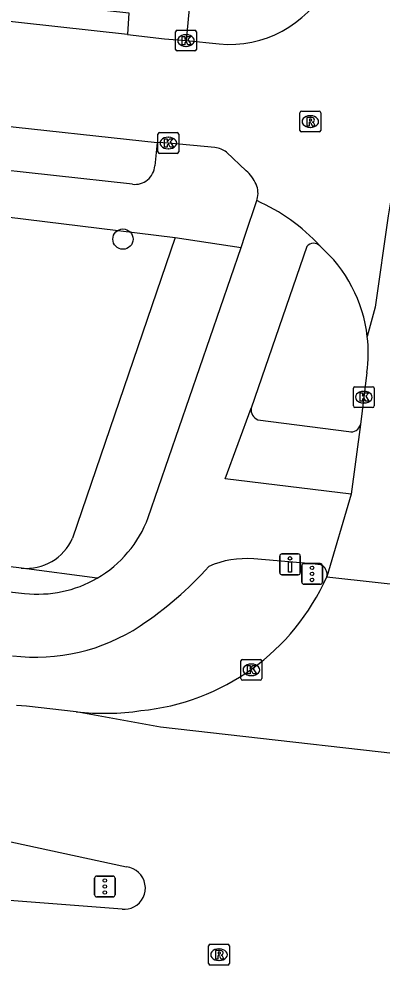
# Model space of a CAD drawing. Extents: x 161928 to 163055, y 386475 to 387428.
# Drawn here: x 162156.91 to 162174.42, y 386498.93 to 386544.55 of the extents above; entities that cross this region are included whole.
import ezdxf

# ---------------------------------------------------------------- set-up
doc = ezdxf.new("R2010")
doc.units = 0
for name, color, linetype in [('IMGEO_Boom', 7, 'Continuous'), ('IMGEO_Drukknoppaal', 7, 'Continuous'), ('IMGEO_Fietspad_gesloten', 7, 'Continuous'), ('IMGEO_Kolk', 7, 'Continuous'), ('IMGEO_Rijbaan_lokaal_gesloten', 7, 'Continuous'), ('IMGEO_Rijbaan_lokaal_open', 7, 'Continuous'), ('IMGEO_Rijbaan_regionaal_gesloten', 7, 'Continuous'), ('IMGEO_Rioolput', 7, 'Continuous'), ('IMGEO_Verkeersregelinstallatiepaal', 7, 'Continuous'), ('IMGEO_Voetpad_gesloten', 7, 'Continuous'), ('IMGEO_Voetpad_open', 7, 'Continuous')]:
    doc.layers.add(name, color=color, linetype=linetype)

msp = doc.modelspace()

# ---------------------------------------------------------------- linework, layer by layer
at = {"layer": 'IMGEO_Boom'}
msp.add_circle((162161.928, 386533.934), 0.489, dxfattribs=at)
at = {"layer": 'IMGEO_Drukknoppaal'}
for p, q in [((162169.491, 386517.85), (162169.491, 386518.65)), ((162169.491, 386518.65), (162169.491, 386517.85)), ((162169.591, 386518.75), (162170.381, 386518.75)), ((162170.381, 386518.75), (162169.591, 386518.75)), ((162170.481, 386518.65), (162170.481, 386517.85)), ((162170.481, 386517.85), (162170.481, 386518.65)), ((162170.381, 386517.75), (162169.591, 386517.75)), ((162169.591, 386517.75), (162170.381, 386517.75))]:
    msp.add_line(p, q, dxfattribs=at)
msp.add_lwpolyline([(162170.061, 386518.375), (162170.061, 386517.875), (162169.911, 386517.875), (162169.911, 386518.375), (162170.061, 386518.375)], dxfattribs=at)
msp.add_circle((162169.986, 386518.54), 0.085, dxfattribs=at)
for centre, start, end in [((162169.591, 386518.65), 90, 180), ((162169.591, 386518.65), 90, 180), ((162170.381, 386518.65), 0, 90), ((162170.381, 386518.65), 360, 90), ((162169.591, 386517.85), 180, 270), ((162169.591, 386517.85), 180, 270), ((162170.381, 386517.85), 270, 0), ((162170.381, 386517.85), 270, 0)]:
    msp.add_arc(centre, 0.1, start, end, dxfattribs=at)
at = {"layer": 'IMGEO_Fietspad_gesloten'}
for points in [[(162167.621, 386533.525), (162167.828, 386534.128), (162168.377, 386535.788)], [(162163.146, 386520.51), (162167.621, 386533.525)], [(162170.8, 386533.575), (162168.112, 386525.779)], [(162031.667, 386530.711), (162036.913, 386530.188), (162157.185, 386516.852)], [(162172.931, 386521.629), (162166.864, 386522.373), (162168.112, 386525.779)], [(162171.468, 386518.227), (162171.059, 386518.281), (162168.235, 386518.51)]]:
    msp.add_lwpolyline(points, dxfattribs=at)
for centre, radius, start, end in [((162171.125, 386533.317), 0.415, 44.5981, 141.4954), ((162157.836, 386522.48), 5.664, 300.1211, 339.6434), ((162153.287, 386529.581), 17.148, 303.5206, 318.212), ((162167.851, 386514.096), 4.43, 85.0335, 113.6676), ((162171.267, 386517.762), 0.507, 347.6017, 66.6409), ((162157.835, 386522.472), 5.657, 263.4054, 300.1718), ((162157.739, 386522.861), 9.087, 262.8254, 303.5186)]:
    msp.add_arc(centre, radius, start, end, dxfattribs=at)
at = {"layer": 'IMGEO_Kolk'}
for p, q in [((162164.467, 386543.081), (162164.467, 386543.933)), ((162164.542, 386544.007), (162165.394, 386544.007)), ((162164.955, 386543.787), (162164.98, 386543.787)), ((162165.468, 386543.933), (162165.468, 386543.081)), ((162164.978, 386543.227), (162164.953, 386543.227)), ((162165.394, 386543.007), (162164.542, 386543.007)), ((162163.691, 386539.068), (162164.543, 386539.068)), ((162163.616, 386538.142), (162163.616, 386538.994)), ((162164.104, 386538.848), (162164.129, 386538.848)), ((162164.617, 386538.994), (162164.617, 386538.142)), ((162164.127, 386538.288), (162164.102, 386538.288)), ((162164.543, 386538.068), (162163.691, 386538.068)), ((162173.116, 386526.813), (162173.968, 386526.813)), ((162173.041, 386525.887), (162173.041, 386526.739)), ((162173.529, 386526.593), (162173.554, 386526.593)), ((162174.042, 386526.739), (162174.042, 386525.887)), ((162173.552, 386526.033), (162173.527, 386526.033)), ((162173.968, 386525.813), (162173.116, 386525.813)), ((162167.619, 386512.739), (162167.619, 386513.591)), ((162167.694, 386513.665), (162168.546, 386513.665)), ((162168.62, 386513.591), (162168.62, 386512.739)), ((162168.107, 386513.445), (162168.132, 386513.445)), ((162168.546, 386512.665), (162167.694, 386512.665)), ((162168.13, 386512.885), (162168.105, 386512.885))]:
    msp.add_line(p, q, dxfattribs=at)
for points in [[(162164.467, 386543.081), (162164.467, 386543.933)], [(162164.542, 386544.007), (162165.394, 386544.007)], [(162164.788, 386543.707), (162164.911, 386543.707), (162164.911, 386543.556), (162165.041, 386543.707), (162165.205, 386543.707), (162165.059, 386543.556), (162165.212, 386543.307), (162165.06, 386543.307), (162164.975, 386543.471), (162164.911, 386543.404), (162164.911, 386543.307), (162164.788, 386543.307), (162164.788, 386543.707)], [(162165.468, 386543.933), (162165.468, 386543.081)], [(162165.394, 386543.007), (162164.542, 386543.007)], [(162163.691, 386539.068), (162164.543, 386539.068)], [(162163.616, 386538.142), (162163.616, 386538.994)], [(162163.937, 386538.768), (162164.06, 386538.768), (162164.06, 386538.617), (162164.19, 386538.768), (162164.354, 386538.768), (162164.208, 386538.617), (162164.361, 386538.368), (162164.209, 386538.368), (162164.124, 386538.532), (162164.06, 386538.465), (162164.06, 386538.368), (162163.937, 386538.368), (162163.937, 386538.768)], [(162164.617, 386538.994), (162164.617, 386538.142)], [(162164.543, 386538.068), (162163.691, 386538.068)], [(162173.116, 386526.813), (162173.968, 386526.813)], [(162173.041, 386525.887), (162173.041, 386526.739)], [(162173.362, 386526.513), (162173.485, 386526.513), (162173.485, 386526.362), (162173.615, 386526.513), (162173.779, 386526.513), (162173.633, 386526.362), (162173.786, 386526.113), (162173.634, 386526.113), (162173.549, 386526.277), (162173.485, 386526.21), (162173.485, 386526.113), (162173.362, 386526.113), (162173.362, 386526.513)], [(162174.042, 386526.739), (162174.042, 386525.887)], [(162173.968, 386525.813), (162173.116, 386525.813)], [(162167.619, 386512.739), (162167.619, 386513.591)], [(162167.694, 386513.665), (162168.546, 386513.665)], [(162168.62, 386513.591), (162168.62, 386512.739)], [(162167.94, 386513.365), (162168.063, 386513.365), (162168.063, 386513.214), (162168.193, 386513.365), (162168.357, 386513.365), (162168.211, 386513.214), (162168.364, 386512.965), (162168.212, 386512.965), (162168.127, 386513.129), (162168.063, 386513.062), (162168.063, 386512.965), (162167.94, 386512.965), (162167.94, 386513.365)], [(162168.546, 386512.665), (162167.694, 386512.665)]]:
    msp.add_lwpolyline(points, dxfattribs=at)
for centre, start, end in [((162164.544, 386543.931), 91.552, 178.448), ((162164.544, 386543.931), 91.552, 178.448), ((162165.392, 386543.931), 1.552, 88.448), ((162165.392, 386543.931), 1.552, 88.448), ((162164.544, 386543.083), 181.552, 268.448), ((162164.544, 386543.083), 181.552, 268.448), ((162165.392, 386543.083), 271.552, 358.448), ((162165.392, 386543.083), 271.552, 358.448), ((162163.693, 386538.992), 91.552, 178.448), ((162163.693, 386538.992), 91.552, 178.448), ((162164.541, 386538.992), 1.552, 88.448), ((162164.541, 386538.992), 1.552, 88.448), ((162163.693, 386538.144), 181.552, 268.448), ((162163.693, 386538.144), 181.552, 268.448), ((162164.541, 386538.144), 271.552, 358.448), ((162164.541, 386538.144), 271.552, 358.448), ((162173.118, 386526.737), 91.552, 178.448), ((162173.118, 386526.737), 91.552, 178.448), ((162173.966, 386526.737), 1.552, 88.448), ((162173.966, 386526.737), 1.552, 88.448), ((162173.118, 386525.889), 181.552, 268.448), ((162173.118, 386525.889), 181.552, 268.448), ((162173.966, 386525.889), 271.552, 358.448), ((162173.966, 386525.889), 271.552, 358.448), ((162167.696, 386513.589), 91.552, 178.448), ((162167.696, 386513.589), 91.552, 178.448), ((162168.544, 386513.589), 1.552, 88.448), ((162168.544, 386513.589), 1.552, 88.448), ((162167.696, 386512.741), 181.552, 268.448), ((162167.696, 386512.741), 181.552, 268.448), ((162168.544, 386512.741), 271.552, 358.448), ((162168.544, 386512.741), 271.552, 358.448)]:
    msp.add_arc(centre, 0.0765, start, end, dxfattribs=at)
for centre, major_axis, ratio, start_param, end_param in [((162164.954, 386543.507), (-0.387, 0.002), 0.722429, 4.712389, 7.853982), ((162164.979, 386543.507), (-0.39, 0.002), 0.717154, 1.570796, 4.712389), ((162164.103, 386538.568), (-0.387, 0.002), 0.722429, 4.712389, 7.853982), ((162164.128, 386538.568), (-0.39, 0.002), 0.717154, 1.570796, 4.712389), ((162173.528, 386526.313), (-0.387, 0.002), 0.722429, 4.712389, 7.853982), ((162173.553, 386526.313), (-0.39, 0.002), 0.717154, 1.570796, 4.712389), ((162168.106, 386513.165), (-0.387, 0.002), 0.722429, 4.712389, 7.853982), ((162168.131, 386513.165), (-0.39, 0.002), 0.717154, 1.570796, 4.712389)]:
    msp.add_ellipse(centre, major_axis=major_axis, ratio=ratio, start_param=start_param, end_param=end_param, dxfattribs=at)
at = {"layer": 'IMGEO_Rijbaan_lokaal_gesloten'}
for points in [[(162175.243, 386544.015), (162175.358, 386542.106), (162174.888, 386536.114), (162174.723, 386535.06), (162174.096, 386530.647), (162173.711, 386529.23)], [(162173.692, 386527.499), (162173.377, 386525.001)], [(162173.377, 386525.001), (162172.931, 386521.629)], [(162172.931, 386521.629), (162171.762, 386517.653)], [(162171.762, 386517.653), (162179.19, 386516.83)]]:
    msp.add_lwpolyline(points, dxfattribs=at)
for centre, radius, start, end in [((162166.856, 386528.44), 6.9, 352.165, 6.5772), ((162161.739, 386522.118), 10.972, 275.512, 335.99), ((162161.009, 386523.361), 12.295, 263.7905, 278.3436)]:
    msp.add_arc(centre, radius, start, end, dxfattribs=at)
at = {"layer": 'IMGEO_Rijbaan_lokaal_open'}
for points in [[(162162.151, 386543.798), (162126.209, 386547.768)], [(162162.151, 386543.798), (162163.937, 386543.598), (162164.968, 386543.507)], [(162164.968, 386543.507), (162166.573, 386543.349)], [(162155.288, 386539.495), (162163.583, 386538.595)], [(162166.36, 386538.352), (162164.117, 386538.568), (162163.583, 386538.595)], [(162167.876, 386537.233), (162166.925, 386538.124)], [(162168.377, 386535.788), (162168.399, 386535.856)]]:
    msp.add_lwpolyline(points, dxfattribs=at)
for centre, radius, start, end in [((162167.093, 386548.602), 5.278, 264.3517, 332.3721), ((162166.248, 386537.259), 1.098, 51.9212, 84.1268), ((162166.641, 386535.846), 1.857, 23.2243, 48.3296), ((162167.413, 386536.149), 1.029, 343.4397, 24.6413), ((162164.799, 386527.58), 8.954, 42.3168, 66.4477), ((162166.879, 386528.443), 6.877, 6.5686, 48.6773)]:
    msp.add_arc(centre, radius, start, end, dxfattribs=at)
at = {"layer": 'IMGEO_Rijbaan_regionaal_gesloten'}
for points in [[(162159.679, 386511.138), (162157.268, 386511.405), (162156.794, 386511.445)], [(162180.006, 386508.932), (162179.056, 386508.655), (162163.735, 386510.405), (162159.679, 386511.138)], [(162155.534, 386505.054), (162155.903, 386505.006), (162162.102, 386503.663)], [(162161.892, 386501.618), (162156.659, 386502.018), (162155.544, 386502.139), (162155.166, 386502.18)]]:
    msp.add_lwpolyline(points, dxfattribs=at)
for centre, radius, start, end in [((162161.978, 386502.642), 1.029, 297.6789, 83.0873), ((162161.976, 386502.661), 1.046, 265.3757, 297.2833)]:
    msp.add_arc(centre, radius, start, end, dxfattribs=at)
at = {"layer": 'IMGEO_Rioolput'}
for p, q in [((162170.463, 386539.177), (162170.463, 386540.029)), ((162170.538, 386540.103), (162171.39, 386540.103)), ((162171.464, 386540.029), (162171.464, 386539.177)), ((162170.951, 386539.883), (162170.976, 386539.883)), ((162171.39, 386539.103), (162170.538, 386539.103)), ((162170.974, 386539.323), (162170.949, 386539.323)), ((162166.06, 386499.001), (162166.06, 386499.853)), ((162166.135, 386499.927), (162166.987, 386499.927)), ((162167.061, 386499.853), (162167.061, 386499.001)), ((162166.548, 386499.707), (162166.573, 386499.707)), ((162166.987, 386498.927), (162166.135, 386498.927)), ((162166.571, 386499.147), (162166.546, 386499.147))]:
    msp.add_line(p, q, dxfattribs=at)
for points in [[(162170.463, 386539.177), (162170.463, 386540.029)], [(162170.538, 386540.103), (162171.39, 386540.103)], [(162171.464, 386540.029), (162171.464, 386539.177)], [(162171.052, 386539.801), (162170.8, 386539.803), (162170.8, 386539.403)], [(162170.8, 386539.403), (162170.924, 386539.403), (162170.924, 386539.565), (162170.935, 386539.565)], [(162170.978, 386539.722), (162170.924, 386539.722), (162170.924, 386539.641)], [(162170.924, 386539.641), (162170.976, 386539.641)], [(162170.982, 386539.536), (162171.053, 386539.403), (162171.193, 386539.403), (162171.128, 386539.529)], [(162171.39, 386539.103), (162170.538, 386539.103)], [(162166.06, 386499.001), (162166.06, 386499.853)], [(162166.135, 386499.927), (162166.987, 386499.927)], [(162167.061, 386499.853), (162167.061, 386499.001)], [(162166.649, 386499.625), (162166.397, 386499.627), (162166.397, 386499.227)], [(162166.397, 386499.227), (162166.521, 386499.227), (162166.521, 386499.389), (162166.532, 386499.389)], [(162166.575, 386499.546), (162166.521, 386499.546), (162166.521, 386499.465)], [(162166.521, 386499.465), (162166.573, 386499.465)], [(162166.987, 386498.927), (162166.135, 386498.927)], [(162166.579, 386499.36), (162166.65, 386499.227), (162166.79, 386499.227), (162166.725, 386499.353)]]:
    msp.add_lwpolyline(points, dxfattribs=at)
for centre, radius, start, end in [((162170.54, 386540.027), 0.0765, 91.552, 178.448), ((162170.54, 386540.027), 0.0765, 91.552, 178.448), ((162171.388, 386540.027), 0.0765, 1.552, 88.448), ((162171.388, 386540.027), 0.0765, 1.552, 88.448), ((162170.934, 386539.512), 0.0533, 26.0293, 88.6989), ((162170.96, 386539.83), 0.19, 274.7715, 282.9687), ((162170.984, 386539.626), 0.0964, 77.0061, 93.1865), ((162170.998, 386539.683), 0.0378, 276.6634, 79.6772), ((162171.051, 386539.691), 0.109, 350.3612, 89.416), ((162171.049, 386539.691), 0.112, 277.5842, 350.9817), ((162171.033, 386539.476), 0.108, 29.5134, 73.7905), ((162170.54, 386539.179), 0.0765, 181.552, 268.448), ((162170.54, 386539.179), 0.0765, 181.552, 268.448), ((162171.388, 386539.179), 0.0765, 271.552, 358.448), ((162171.388, 386539.179), 0.0765, 271.552, 358.448), ((162166.137, 386499.851), 0.0765, 91.552, 178.448), ((162166.137, 386499.851), 0.0765, 91.552, 178.448), ((162166.985, 386499.851), 0.0765, 1.552, 88.448), ((162166.985, 386499.851), 0.0765, 1.552, 88.448), ((162166.531, 386499.336), 0.0533, 26.0293, 88.6989), ((162166.557, 386499.654), 0.19, 274.7715, 282.9687), ((162166.581, 386499.45), 0.0964, 77.0061, 93.1865), ((162166.595, 386499.507), 0.0378, 276.6634, 79.6772), ((162166.648, 386499.515), 0.109, 350.3612, 89.416), ((162166.646, 386499.515), 0.112, 277.5842, 350.9817), ((162166.63, 386499.3), 0.108, 29.5134, 73.7905), ((162166.137, 386499.003), 0.0765, 181.552, 268.448), ((162166.137, 386499.003), 0.0765, 181.552, 268.448), ((162166.985, 386499.003), 0.0765, 271.552, 358.448), ((162166.985, 386499.003), 0.0765, 271.552, 358.448)]:
    msp.add_arc(centre, radius, start, end, dxfattribs=at)
for centre, major_axis, ratio, start_param, end_param in [((162170.95, 386539.603), (-0.387, 0.002), 0.722429, 4.712389, 7.853982), ((162170.975, 386539.603), (-0.39, 0.002), 0.717154, 1.570796, 4.712389), ((162166.547, 386499.427), (-0.387, 0.002), 0.722429, 4.712389, 7.853982), ((162166.572, 386499.427), (-0.39, 0.002), 0.717154, 1.570796, 4.712389)]:
    msp.add_ellipse(centre, major_axis=major_axis, ratio=ratio, start_param=start_param, end_param=end_param, dxfattribs=at)
at = {"layer": 'IMGEO_Verkeersregelinstallatiepaal'}
for p, q in [((162170.553, 386517.39), (162170.553, 386518.19)), ((162170.553, 386518.19), (162170.553, 386517.39)), ((162170.653, 386518.29), (162171.443, 386518.29)), ((162171.443, 386518.29), (162170.653, 386518.29)), ((162171.543, 386518.19), (162171.543, 386517.39)), ((162171.543, 386517.39), (162171.543, 386518.19)), ((162171.443, 386517.29), (162170.653, 386517.29)), ((162170.653, 386517.29), (162171.443, 386517.29)), ((162160.561, 386502.315), (162160.561, 386503.115)), ((162160.561, 386503.115), (162160.561, 386502.315)), ((162160.661, 386503.215), (162161.451, 386503.215)), ((162161.451, 386503.215), (162160.661, 386503.215)), ((162161.551, 386503.115), (162161.551, 386502.315)), ((162161.551, 386502.315), (162161.551, 386503.115)), ((162161.451, 386502.215), (162160.661, 386502.215)), ((162160.661, 386502.215), (162161.451, 386502.215))]:
    msp.add_line(p, q, dxfattribs=at)
for centre in [(162171.048, 386518.08), (162171.048, 386517.79), (162171.048, 386517.5), (162161.056, 386503.005), (162161.056, 386502.715), (162161.056, 386502.425)]:
    msp.add_circle(centre, 0.085, dxfattribs=at)
for centre, start, end in [((162170.653, 386518.19), 90, 180), ((162170.653, 386518.19), 90, 180), ((162171.443, 386518.19), 0, 90), ((162171.443, 386518.19), 360, 90), ((162170.653, 386517.39), 180, 270), ((162170.653, 386517.39), 180, 270), ((162171.443, 386517.39), 270, 0), ((162171.443, 386517.39), 270, 0), ((162160.661, 386503.115), 90, 180), ((162160.661, 386503.115), 90, 180), ((162161.451, 386503.115), 0, 90), ((162161.451, 386503.115), 360, 90), ((162160.661, 386502.315), 180, 270), ((162160.661, 386502.315), 180, 270), ((162161.451, 386502.315), 270, 0), ((162161.451, 386502.315), 270, 0)]:
    msp.add_arc(centre, 0.1, start, end, dxfattribs=at)
at = {"layer": 'IMGEO_Voetpad_gesloten'}
msp.add_lwpolyline([(162126.209, 386547.768), (162126.323, 386548.776), (162162.213, 386544.84), (162162.151, 386543.798)], dxfattribs=at)
at = {"layer": 'IMGEO_Voetpad_open'}
for points in [[(162165.28, 386546.768), (162164.968, 386543.507)], [(162115.926, 386539.556), (162153.568, 386535.351), (162164.443, 386534.007)], [(162163.583, 386538.595), (162163.459, 386537.463)], [(162162.391, 386536.58), (162154.753, 386537.425), (162154.533, 386537.66)], [(162164.443, 386534.007), (162159.5, 386519.513)], [(162164.443, 386534.007), (162167.621, 386533.525)], [(162168.433, 386525.222), (162172.826, 386524.649)], [(162157.027, 386518.069), (162156.37, 386518.142)], [(162160.678, 386517.581), (162157.027, 386518.069)]]:
    msp.add_lwpolyline(points, dxfattribs=at)
for centre, radius, start, end in [((162162.51, 386537.524), 0.951, 262.825, 356.3415), ((162168.621, 386525.701), 0.515, 171.3164, 248.5934), ((162172.936, 386525.084), 0.448, 255.7728, 349.3712), ((162157.269, 386520.494), 2.437, 264.2945, 336.2673)]:
    msp.add_arc(centre, radius, start, end, dxfattribs=at)

doc.saveas('drawing.dxf')
